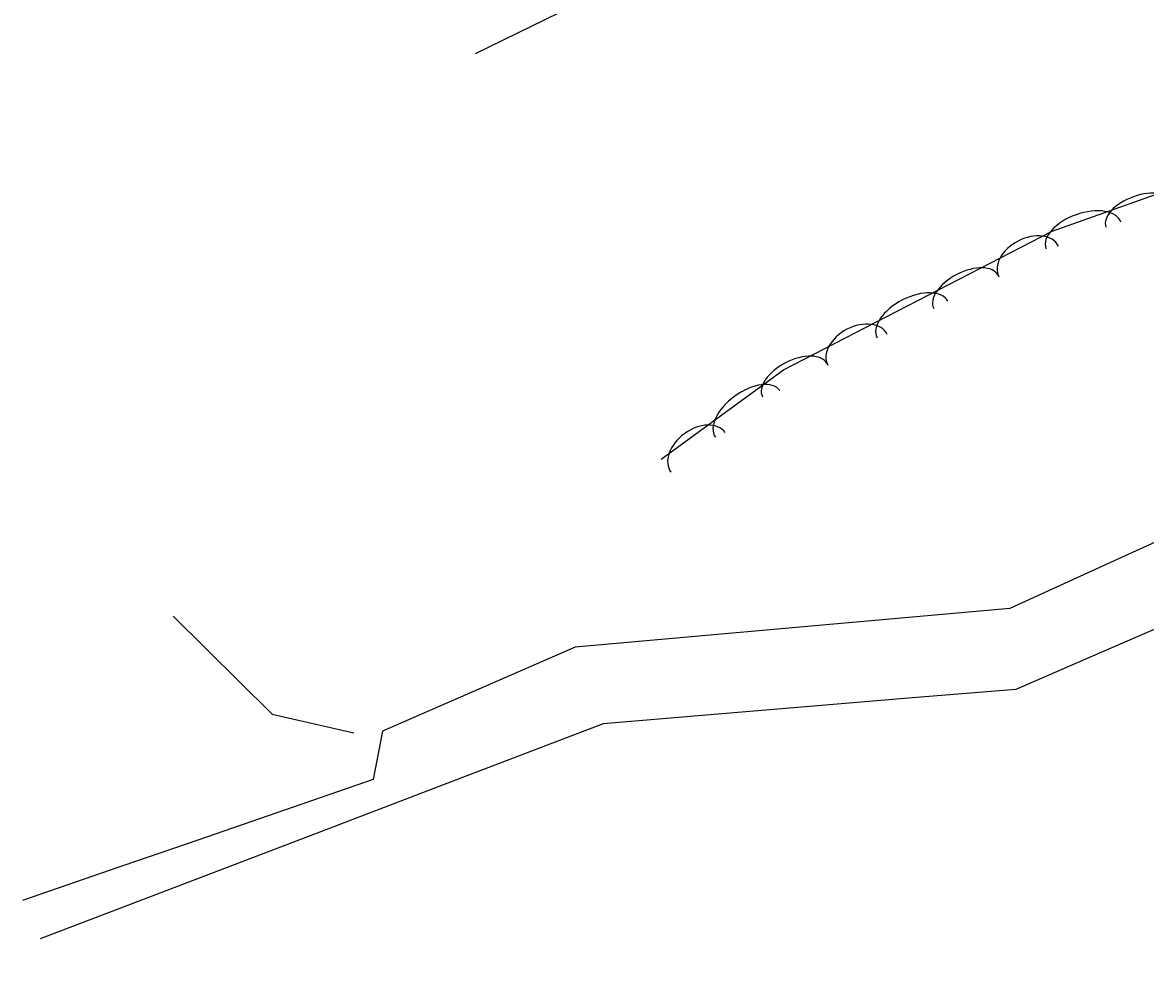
# Model space of a CAD drawing. Extents: x 954793 to 988390, y 1867850 to 1924428.
# Drawn here: x 957411.3 to 957577, y 1919810.8 to 1919951.9 of the extents above; entities that cross this region are included whole.
import ezdxf

# ---------------------------------------------------------------- set-up
doc = ezdxf.new("R2010")
doc.units = 0
for name, color, linetype in [('S_DITCHLINE', 7, 'Continuous'), ('S_STREAM', 7, 'Continuous'), ('S_TRAILS', 7, 'Continuous'), ('S_TREE', 7, 'Continuous')]:
    doc.layers.add(name, color=color, linetype=linetype)

msp = doc.modelspace()

# ---------------------------------------------------------------- linework, layer by layer
at = {"layer": 'S_DITCHLINE'}
msp.add_lwpolyline([(957433.5, 1919864.29), (957448.11, 1919849.86), (957460.19, 1919847.1)], dxfattribs=at)
at = {"layer": 'S_STREAM'}
for points in [[(957647.78, 1919908.92), (957625.46, 1919897.73), (957603.15, 1919886.55), (957591.6, 1919881.27), (957580.06, 1919875.99), (957568.51, 1919870.71), (957556.96, 1919865.43), (957540.93, 1919864), (957524.9, 1919862.58), (957508.87, 1919861.15), (957492.84, 1919859.72), (957478.62, 1919853.54), (957464.41, 1919847.36), (957463.02, 1919840.2), (957450.08, 1919835.73), (957437.15, 1919831.27), (957424.22, 1919826.81), (957411.28, 1919822.34)], [(957651.01, 1919903.91), (957640.53, 1919896.86), (957630.06, 1919889.82), (957619.58, 1919882.77), (957609.11, 1919875.73), (957596.29, 1919870.17), (957583.47, 1919864.62), (957570.66, 1919859.06), (957557.84, 1919853.51), (957542.62, 1919852.24), (957527.4, 1919850.96), (957512.19, 1919849.69), (957496.97, 1919848.42), (957476.2, 1919840.49), (957455.43, 1919832.55), (957434.66, 1919824.62), (957413.89, 1919816.69)]]:
    msp.add_lwpolyline(points, dxfattribs=at)
at = {"layer": 'S_TRAILS'}
msp.add_lwpolyline([(957562.08, 1919971.38), (957547, 1919972.25), (957525.15, 1919972.53), (957511, 1919965.71), (957492.49, 1919954.31), (957478.1, 1919947.28)], dxfattribs=at)
at = {"layer": 'S_TREE'}
msp.add_lwpolyline([(957505.55, 1919887.49), (957523.58, 1919900.67), (957563.23, 1919921.13), (957581.53, 1919927.64), (957598.83, 1919932.88), (957612.67, 1919935.85), (957626.94, 1919933.12), (957639.57, 1919924.36), (957662.2, 1919906.1), (957680.36, 1919887.02), (957698.72, 1919863.06), (957712.1, 1919839.98), (957721.05, 1919821.11), (957724.34, 1919810.84)], dxfattribs=at)
for centre, major_axis, ratio in [((957576.19, 1919923.49), (-5.04, -1.79), 0.540699), ((957567.83, 1919920.51), (-5.53, -1.97), 0.55008), ((957559.76, 1919916.66), (-4.4, -2.27), 0.685311), ((957550.49, 1919912.17), (-4.75, -2.45), 0.540699), ((957542.6, 1919908.1), (-5.22, -2.69), 0.55008), ((957534.5, 1919903.63), (-4.4, -2.27), 0.685311), ((957525.22, 1919899.14), (-4.75, -2.45), 0.540699), ((957518.28, 1919894.17), (-4.74, -3.46), 0.55008), ((957510.96, 1919888.5), (-4, -2.93), 0.685311)]:
    msp.add_ellipse(centre, major_axis=major_axis, ratio=ratio, start_param=3.141593, end_param=6.283185, dxfattribs=at)

doc.saveas('drawing.dxf')
